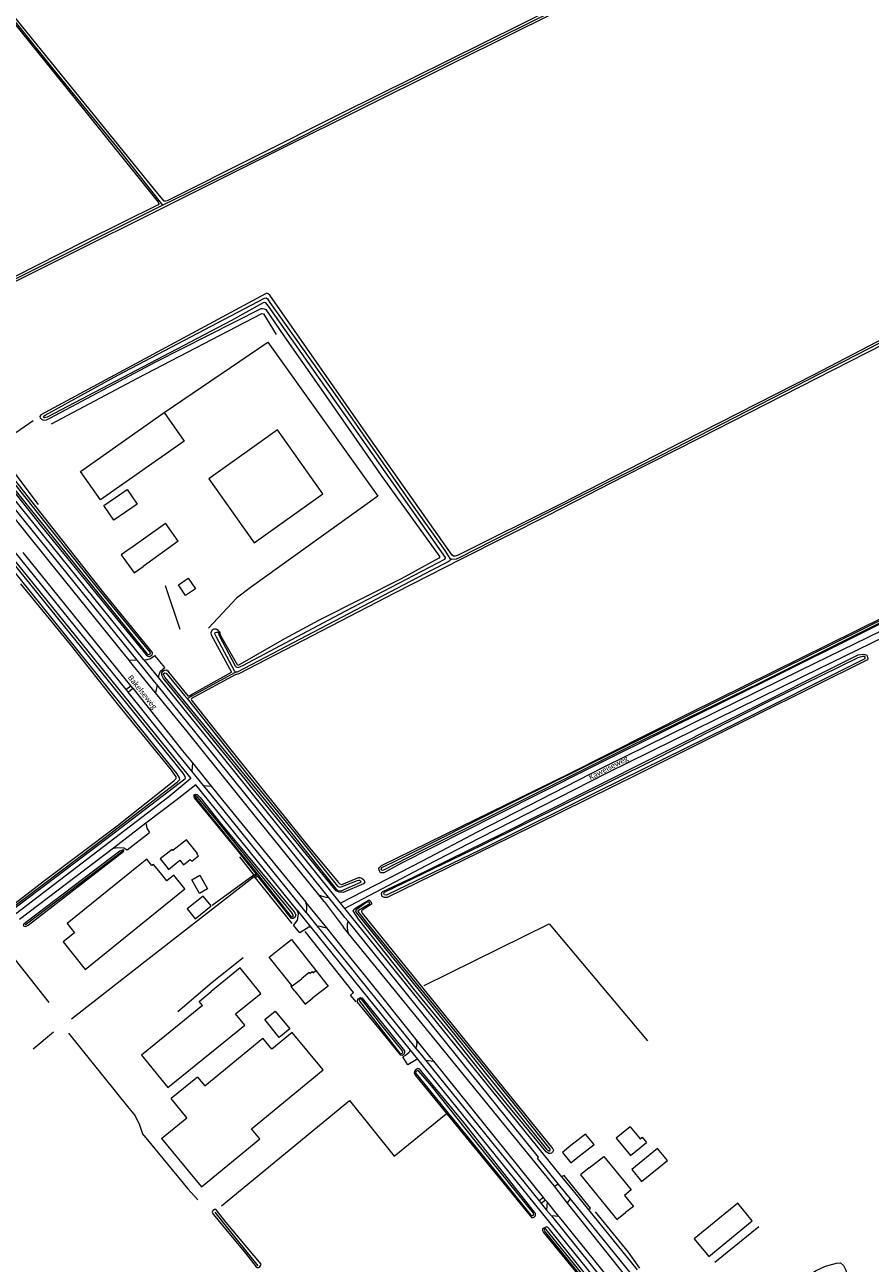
# Model space of a CAD drawing. Extents: x 177628 to 188968, y 384226 to 390673.
# Tile 300 of 393: x 181862 to 182245, y 388135 to 388695. Entities that reach past the tile are written whole.
import ezdxf

# ---------------------------------------------------------------- set-up
doc = ezdxf.new("R2010")
doc.units = 0
for name, color, linetype, lineweight in [('B01_T', 14, 'Continuous', 9), ('B02_F', 14, 'Continuous', 9), ('B02_T', 14, 'Continuous', 9), ('B07_D', 14, 'Continuous', 9), ('B11_S', 14, 'Continuous', 9), ('B14_F', 14, 'Continuous', 9), ('T02_F', 253, 'RASTER', 9), ('T03_F', 253, 'Continuous', 9), ('T04_F', 253, 'HAAG', 9), ('T07_F', 253, 'Continuous', 9), ('T09_F', 253, 'Continuous', 9), ('T13_F', 253, 'Continuous', 9), ('T22_F', 253, 'Continuous', 9), ('V00_F', 8, 'Continuous', 9), ('V00_T', 8, 'Continuous', 9), ('V06_F', 8, 'Continuous', 9), ('V06_T', 8, 'Continuous', 9), ('W01_F', 253, 'Continuous', 9), ('Z06', 7, 'Continuous', 9)]:
    doc.layers.add(name, color=color, linetype=linetype, lineweight=lineweight)
doc.styles.add('Legend', font='calibri.ttf')
doc.linetypes.add('HAAG', pattern='A,4,-1,[5,TOPOCAD.SHX,S=0.35,R=0,X=-0.35,Y=-0.35],-1', length=6)
doc.linetypes.add('RASTER', pattern='A,4,-1,[4,TOPOCAD.SHX,S=0.5,R=0,X=-0.5,Y=0],-1', length=6)

msp = doc.modelspace()

# ---------------------------------------------------------------- linework, layer by layer
at = {"layer": 'B01_T', "linetype": 'Continuous'}
for points in [[(181910.122, 388457.94), (181910.407, 388458.203), (181925.986, 388469.361)], [(181910.122, 388457.94), (181906.057, 388455.065), (181911.831, 388446.901), (181915.908, 388449.786)], [(181931.823, 388461.211), (181915.908, 388449.786)], [(181937.891, 388316.513), (181940.911, 388318.929), (181940.249, 388319.754), (181940.542, 388319.99), (181935.535, 388326.24), (181929.414, 388321.335), (181929.004, 388321.847), (181923.662, 388317.567), (181926.802, 388313.646)], [(181926.802, 388313.646), (181927.425, 388312.815), (181932.575, 388316.944), (181934.216, 388314.904), (181937.234, 388317.33), (181937.891, 388316.513)], [(181982.871, 388259.821), (181982.745, 388259.977), (181983.191, 388260.336), (181972.933, 388273.071), (181978.961, 388277.924)], [(181978.961, 388277.924), (181982.965, 388281.08), (181994.053, 388267.015)], [(181994.053, 388267.015), (181999.539, 388260.056), (181992.686, 388254.653)], [(181984.591, 388257.684), (181982.871, 388259.821)], [(182117.632, 388177.811), (182124.3, 388183.005), (182136.643, 388167.965), (182133.569, 388165.416), (182137.621, 388160.396), (182134.07, 388157.621)], [(182117.632, 388177.811), (182113.762, 388174.661), (182130.2, 388154.47), (182134.07, 388157.621)]]:
    msp.add_lwpolyline(points, dxfattribs=at)
at = {"layer": 'B02_F', "linetype": 'Continuous'}
for points in [[(182136.143, 388196.411), (182129.888, 388191.307), (182136.281, 388183.472), (182143.501, 388189.364)], [(182191.387, 388153.837), (182184.807, 388161.868), (182165.17, 388145.779), (182171.75, 388137.748), (182191.387, 388153.837)]]:
    msp.add_lwpolyline(points, dxfattribs=at)
at = {"layer": 'B02_T', "linetype": 'Continuous'}
for points in [[(181925.474, 388519.367), (181934.509, 388506.487), (181896.581, 388479.882), (181887.546, 388492.762)], [(181887.546, 388492.762), (181925.474, 388519.367)], [(181902.689, 388470.767), (181898.157, 388477.35), (181908.703, 388484.672), (181913.265, 388478.012), (181902.689, 388470.767)], [(181914.613, 388315.066), (181881.607, 388288.309), (181884.964, 388284.169), (181879.725, 388279.99), (181889.698, 388267.487), (181934.79, 388304.041), (181929.834, 388310.155), (181926.649, 388307.573), (181923.718, 388311.187)], [(181923.718, 388311.187), (181920.571, 388315.068), (181919.93, 388314.548)], [(181939.098, 388173.052), (181942.269, 388169.186), (181968.743, 388190.905), (181965.008, 388195.545), (181997.293, 388222.225), (181983.315, 388239.11), (181974.147, 388231.523), (181970.003, 388236.53)], [(181940.527, 388218.907), (181943.836, 388214.874), (181970.003, 388236.53)], [(182113.208, 388183.231), (182119.871, 388188.401), (182116.012, 388193.103), (182109.399, 388187.912)], [(181924.309, 388191.082), (181939.098, 388173.052)], [(182109.399, 388187.912), (182105.523, 388184.761), (182109.329, 388180.078), (182113.208, 388183.231)], [(182152.98, 388181.126), (182148.576, 388186.592), (182136.869, 388177.135), (182141.26, 388171.685), (182152.98, 388181.126)]]:
    msp.add_lwpolyline(points, dxfattribs=at)
at = {"layer": 'B07_D', "linetype": 'Continuous'}
msp.add_lwpolyline([(181982.871, 388259.821), (181987.653, 388263.376), (181987.535, 388263.524), (181991.035, 388266.285), (181991.375, 388265.765), (181992.432, 388266.574), (181992.84, 388266.057), (181994.053, 388267.015)], dxfattribs=at)
at = {"layer": 'B11_S', "linetype": 'Continuous'}
for points in [[(181931.823, 388461.211), (181925.986, 388469.361)], [(181984.591, 388257.684), (181989.228, 388251.927), (181992.686, 388254.653)]]:
    msp.add_lwpolyline(points, dxfattribs=at)
at = {"layer": 'B14_F', "linetype": 'Continuous'}
for points in [[(181997.263, 388482.68), (181976.667, 388511.595), (181945.607, 388489.471), (181966.203, 388460.556), (181997.263, 388482.68)], [(181931.936, 388441.415), (181936.33, 388444.44), (181939.562, 388439.746), (181935.03, 388436.625), (181931.936, 388441.415)], [(181919.93, 388314.548), (181917.569, 388317.462), (181914.613, 388315.066)], [(181945.095, 388304.028), (181941.471, 388301.958), (181937.979, 388308.072), (181941.603, 388310.142), (181945.095, 388304.028)], [(181935.864, 388294.904), (181939.392, 388290.525), (181946.634, 388296.36), (181943.106, 388300.739), (181935.864, 388294.904)], [(181942.783, 388251.211), (181915.179, 388228.786), (181927.092, 388214.122), (181961.86, 388242.368), (181957.749, 388247.429), (181969.208, 388256.739), (181959.879, 388268.222), (181946.705, 388257.519)], [(181942.783, 388251.211), (181941.255, 388253.091), (181946.705, 388257.519)], [(181982.202, 388240.711), (181977.514, 388236.848), (181970.909, 388244.865), (181975.597, 388248.728), (181982.202, 388240.711)], [(181940.527, 388218.907), (181928.621, 388209.139)], [(181924.309, 388191.082), (181935.741, 388200.461), (181928.621, 388209.139)], [(182136.143, 388196.411), (182140.629, 388190.913), (182141.595, 388191.701), (182143.501, 388189.364)]]:
    msp.add_lwpolyline(points, dxfattribs=at)
at = {"layer": 'T02_F', "linetype": 'RASTER'}
for points in [[(182042.997, 388260.375), (182099.547, 388288.194)], [(181866.188, 388231.654), (181875.396, 388239.398)], [(181882.152, 388238.737), (181908.815, 388205.617), (181912.361, 388201.405), (181914.275, 388197.275), (181915.579, 388193.251), (181936.125, 388168.382), (181940.596, 388163.424)], [(181951.365, 388160.674), (182009.24, 388208.322), (182029.397, 388183.08), (182052.906, 388202.245)]]:
    msp.add_lwpolyline(points, dxfattribs=at)
at = {"layer": 'T03_F', "linetype": 'Continuous'}
for points in [[(181925.474, 388519.367), (181972.35, 388551.193), (182022.032, 388481.647), (181964.92, 388440.513), (181958.186, 388435.409), (181945.528, 388421.847)], [(181983.352, 388288.294), (181966.808, 388308.932)], [(181931.603, 388248.606), (181947.133, 388261.828), (181961.23, 388272.94)]]:
    msp.add_lwpolyline(points, dxfattribs=at)
at = {"layer": 'T04_F', "linetype": 'HAAG'}
for points in [[(181868.678, 388477.81), (181848.866, 388503.852), (181866.258, 388515.779)], [(181925.835, 388441.184), (181932.53, 388421.471)], [(181959.581, 388318.467), (181965.994, 388310.141)], [(181965.994, 388310.141), (181947.151, 388296.412)], [(182099.547, 388288.194), (182144.038, 388235.228)], [(182012.217, 388252.859), (182009.644, 388255.864), (182010.995, 388257.1), (181989.166, 388284.766)], [(181854.125, 388276.816), (181873.277, 388252.58)], [(182120.352, 388157.998), (182135.271, 388139.727)], [(182194.393, 388151.142), (182174.459, 388134.983)], [(182135.271, 388139.727), (182140.325, 388132.536)]]:
    msp.add_lwpolyline(points, dxfattribs=at)
at = {"layer": 'T07_F', "linetype": 'Continuous'}
for points in [[(181924.803, 388613.165), (181905.368, 388637.853), (181876.509, 388673.347), (181845.828, 388711.491), (181818.847, 388745.142), (181809.504, 388756.094), (181808.733, 388756.789), (181808.176, 388756.66), (181738.048, 388721.918), (181690.043, 388698.028)], [(182197.737, 388748.674), (182149.912, 388725.344), (182101.641, 388701.059), (182054.354, 388677.693), (182014.126, 388657.679), (181977.565, 388639.126), (181935.689, 388618.476), (181924.803, 388613.165)], [(182415.27, 388637.275), (182370.609, 388613.812), (182316.278, 388585.439), (182259.741, 388556.405), (182200.284, 388525.772), (182144.755, 388497.305), (182088.379, 388468.769), (182059.081, 388453.777), (182057.413, 388453.079), (182055.575, 388452.917), (182054.682, 388453.343)], [(181924.803, 388613.165), (181858.396, 388579.837), (181805.228, 388553.334), (181804.771, 388552.95)], [(181853.691, 388293.114), (181894.84, 388324.166), (181931.411, 388352.433), (181932.517, 388353.395), (181932.396, 388354.173), (181931.268, 388356.033), (181855.518, 388450.16)], [(181935.833, 388390.037), (181957.753, 388401.978)], [(181862.611, 388287.722), (181906.758, 388321.222)], [(181967.62, 388310.783), (181966.982, 388310.163), (181916.668, 388271.079), (181883.484, 388245.081)], [(181953.094, 388152.093), (181948.557, 388157.805)], [(181967.967, 388133.607), (181953.094, 388152.093)]]:
    msp.add_lwpolyline(points, dxfattribs=at)
at = {"layer": 'T09_F', "linetype": 'Continuous'}
for points in [[(182197.158, 388749.694), (182194.946, 388748.714), (182086.46, 388694.708), (182005.531, 388654.702), (181926.818, 388615.178), (181926.14, 388614.931), (181925.48, 388614.945), (181920.422, 388621), (181860.941, 388694.425), (181809.995, 388757.948), (181809.332, 388758.262), (181808.415, 388757.893), (181690.231, 388699.076), (181689.238, 388698.266), (181689.083, 388697.784), (181689.528, 388697.208), (181690.108, 388697.254), (181721.49, 388713.011), (181761.835, 388732.952), (181805.822, 388754.908)], [(181805.822, 388754.908), (181807.754, 388755.846), (181808.755, 388755.756), (181809.44, 388755.302), (181817.879, 388744.898), (181852.692, 388701.611), (181885.257, 388661.243), (181922.702, 388614.579), (181923.01, 388613.782), (181922.774, 388613.36), (181889.517, 388596.945), (181867.599, 388585.811)], [(181834.88, 388567.228), (181925.803, 388612.448), (181979.149, 388639.092), (182086.879, 388692.711), (182141.7, 388719.909)], [(181957.836, 388400.905), (181959.299, 388401.394), (181988.513, 388416.447), (182030.111, 388438.045), (182059.904, 388453.186), (182099.429, 388473.152), (182133.747, 388490.713), (182167.695, 388507.98), (182250.713, 388550.306), (182285.686, 388568.617), (182317.39, 388584.892), (182339.859, 388596.182), (182371.888, 388613.039)], [(181867.599, 388585.811), (181848.958, 388576.342)], [(182279.347, 388567.813), (182219.296, 388536.514), (182159.321, 388505.98), (182105.005, 388478.186), (182058.316, 388454.97), (182056.977, 388454.44), (182056.213, 388454.413), (182055.733, 388454.842), (182018.905, 388507.027), (181973.228, 388572.546), (181972.52, 388573.118), (181971.877, 388573.36), (181971.259, 388573.148), (181869.648, 388518.349), (181869.242, 388517.622), (181869.331, 388516.94), (181869.915, 388516.408), (181870.952, 388516.005), (181872.191, 388516.119), (181873.756, 388516.816), (181921.747, 388542.257)], [(181921.747, 388542.257), (181969.274, 388566.473), (181969.936, 388566.5), (181970.702, 388566.321), (181971.408, 388565.955), (181979.499, 388554.103), (181998.898, 388526.541), (182023.561, 388490.926), (182050.055, 388454.169), (182049.647, 388453.545), (182032.555, 388444.228), (181995.479, 388425.463), (181979.805, 388417.027), (181960.785, 388406.101), (181959.078, 388405.175), (181958.769, 388405.069), (181951.12, 388418.393), (181950.716, 388419.588)], [(181898.489, 388432.904), (181917.349, 388409.893), (181918.115, 388409.28), (181918.496, 388409.124), (181918.796, 388409.127), (181919.096, 388409.229), (181919.633, 388409.555), (181920.01, 388409.898), (181920.205, 388410.4), (181920.161, 388410.88), (181898.183, 388437.822), (181833.138, 388520.159), (181831.405, 388521.483), (181830.925, 388521.538), (181830.008, 388521.17), (181829.331, 388520.823), (181828.876, 388520.239), (181828.965, 388519.279), (181829.333, 388518.463), (181839.531, 388506.094), (181870.035, 388467.888), (181898.489, 388432.904)], [(181856.842, 388451.636), (181933.887, 388356.343), (181934.721, 388354.806), (181934.905, 388354.243), (181934.735, 388353.668), (181900.935, 388327.627), (181854.787, 388292.9)], [(181852.775, 388293.497), (181871.27, 388307.745), (181904.187, 388332.524), (181929.781, 388352.911), (181930.908, 388353.944), (181930.838, 388354.63), (181928.323, 388358.269), (181904.372, 388387.656), (181883.066, 388414.5), (181860.649, 388441.947)], [(182251.072, 388427.075), (182278.566, 388440.417), (182279.042, 388440.401), (182279.418, 388439.97), (182279.712, 388439.394), (182279.655, 388438.897), (182278.834, 388438.269), (182243.667, 388420.949), (182197.945, 388398.176), (182156.068, 388377.63), (182117.343, 388358.333), (182075.78, 388337.376), (182032.737, 388315.559), (182024.735, 388311.308), (182023.309, 388311.254), (182022.932, 388311.788), (182022.596, 388312.446), (182022.548, 388313.148), (182022.873, 388313.73), (182023.651, 388314.544), (182108.434, 388356.059), (182163.104, 388383.566), (182251.072, 388427.075)], [(181947.208, 388421.065), (181946.559, 388419.798), (181946.671, 388418.868), (181955.944, 388402.066)], [(181949.476, 388421.286), (181950.716, 388419.588)], [(182081.738, 388327.262), (182026.265, 388300.13), (182024.96, 388300.036), (182024.063, 388300.626), (182023.697, 388301.552), (182023.891, 388302.419), (182024.256, 388302.845), (182038.131, 388309.278), (182078.464, 388329.021), (182116.961, 388348.451), (182182.125, 388381.24), (182239.275, 388409.779), (182241.53, 388410.193), (182242.326, 388410.021), (182243.126, 388409.616), (182243.416, 388409.062), (182243.66, 388408.483), (182243.646, 388407.947), (182243.468, 388407.5), (182192.484, 388382.246), (182140.095, 388356.079), (182081.738, 388327.262)], [(181991.853, 388321.643), (182004.255, 388306.835), (182004.94, 388306.281), (182005.662, 388306.048), (182006.581, 388306.216), (182013.316, 388309.16), (182013.896, 388309.105), (182014.839, 388308.834), (182015.666, 388308.101), (182015.992, 388307.464), (182016.115, 388307.125), (182015.562, 388306.34), (182006.456, 388302.434), (182004.635, 388302.557), (182003.27, 388303.065), (181967.046, 388347.439), (181925.113, 388399.142), (181924.318, 388400.695), (181924.329, 388401.656), (181924.782, 388402.44), (181925.658, 388402.888), (181926.397, 388403.015), (181927.041, 388402.641), (181927.629, 388401.786), (181936.162, 388391.306)], [(181937.794, 388391.842), (181955.944, 388402.066)], [(181957.836, 388400.905), (181937.866, 388390.081)], [(181937.827, 388389.26), (181938.314, 388388.662), (181951.938, 388371.465), (181970.803, 388347.854), (181991.853, 388321.643)], [(181939.018, 388346.544), (181939.604, 388346.85), (181940.42, 388346.717), (181941.679, 388345.261), (181950.788, 388333.791), (181984.213, 388293.552), (181985.05, 388292.31), (181984.554, 388291.117), (181983.749, 388290.634), (181983.01, 388290.621), (181967.835, 388309.805)], [(181958.405, 388321.727), (181939.215, 388345.216)], [(181863.418, 388289.274), (181861.695, 388287.813), (181862.052, 388287.129), (181862.894, 388286.947), (181863.966, 388287.633), (181907.188, 388321.063), (181907.258, 388321.286), (181907.079, 388321.628), (181906.391, 388321.516), (181905.414, 388321.006), (181863.418, 388289.274)], [(181967.038, 388310.814), (181958.405, 388321.727)], [(181967.038, 388310.814), (181965.994, 388310.141)], [(181967.835, 388309.805), (181966.345, 388308.821)], [(182074.339, 388214.069), (182056.028, 388237.265), (182038.642, 388258.356), (182013.385, 388290.333), (182010.94, 388293.996), (182011.253, 388294.748), (182012.102, 388295.486), (182017.892, 388298.927), (182018.337, 388298.865), (182018.86, 388298.315), (182019.174, 388297.714), (182019.231, 388297.156), (182014.943, 388294.442), (182014.694, 388294.018), (182014.654, 388293.644), (182015.039, 388293.021), (182063.356, 388233.155), (182101.149, 388186.435), (182101.487, 388185.788), (182101.106, 388184.941), (182100.624, 388184.513), (182100.068, 388184.339), (182099.393, 388184.28), (182098.166, 388185.051), (182074.339, 388214.069)], [(182023.091, 388240.087), (182032.098, 388228.882), (182033.06, 388228.78), (182033.583, 388229.053), (182033.96, 388229.372), (182034.332, 388230.05), (182034.271, 388230.745), (182015.198, 388254.599), (182014.189, 388254.676), (182013.404, 388254.326), (182012.929, 388254.078), (182012.77, 388253.571), (182012.713, 388252.754), (182023.091, 388240.087)], [(182060.913, 388198.322), (182041.905, 388221.241), (182040.994, 388222.52), (182040.126, 388222.792), (182039.27, 388222.345), (182038.661, 388221.542), (182038.509, 388220.676), (182039.104, 388219.655), (182091.709, 388155.18), (182092.329, 388155.384), (182093.136, 388155.806), (182093.318, 388156.385), (182093.327, 388157.177), (182092.979, 388157.842), (182060.913, 388198.322)], [(181953.462, 388153.145), (181949.061, 388158.762), (181948.72, 388158.973), (181948.152, 388158.942), (181947.554, 388158.633), (181947.259, 388158.196), (181947.202, 388157.783), (181947.338, 388157.306), (181947.663, 388156.833), (181951.76, 388151.771)], [(181951.76, 388151.771), (181962.208, 388139.201), (181967.093, 388133.101), (181967.507, 388132.773), (181968.059, 388132.759), (181968.606, 388132.985), (181969.213, 388133.908), (181969.374, 388134.294), (181953.462, 388153.145)], [(182116.221, 388125.094), (182134.379, 388102.758), (182172.836, 388055.151), (182173.317, 388055.04), (182173.77, 388055.216), (182174.263, 388055.777), (182174.37, 388056.499), (182156.518, 388079.176), (182099.765, 388150.075), (182098.836, 388151.041), (182098.044, 388151.051), (182097.117, 388150.626), (182096.503, 388150.063), (182096.514, 388149.464), (182096.986, 388148.561), (182116.221, 388125.094)], [(182213.744, 388123.551), (182213.847, 388125.064), (182214.334, 388127.013), (182216.312, 388128.989), (182220.26, 388131.431), (182224.442, 388133.335), (182229.471, 388134.789), (182231.317, 388134.86), (182232.681, 388133.691), (182233.764, 388131.621), (182234.113, 388129.874), (182233.614, 388128.578), (182232.39, 388126.149), (182228.017, 388121.461), (182224.808, 388119.406), (182222.476, 388118.374), (182218.924, 388117.787), (182216.712, 388118.325), (182214.797, 388120.006), (182214.037, 388121.821), (182213.744, 388123.551)]]:
    msp.add_lwpolyline(points, dxfattribs=at)
at = {"layer": 'T09_F', "linetype": 'Continuous', "extrusion": (0, 0, -1)}
for centre, radius, start, end in [((-181948.449, 388420.078), 1.586, 38.50622, 130.36282), ((-181940.977, 388346.156), 1.997, 331.92069, 11.20349)]:
    msp.add_arc(centre, radius, start, end, dxfattribs=at)
at = {"layer": 'T09_F', "linetype": 'Continuous'}
for centre, radius, start, end in [((181936.184, 388393.992), 2.686, 269.53093, 306.83267), ((181938.498, 388389.64), 0.771, 145.06563, 209.49502)]:
    msp.add_arc(centre, radius, start, end, dxfattribs=at)
at = {"layer": 'T13_F', "linetype": 'Continuous'}
msp.add_lwpolyline([(181874.47, 388514.321), (181913.413, 388534.999), (181969.585, 388564.258), (181970.372, 388564.004), (181976.134, 388554.759)], dxfattribs=at)
at = {"layer": 'T22_F', "linetype": 'Continuous'}
for points in [[(181925.777, 388404.061), (181921.255, 388409.539)], [(181908.645, 388321.592), (181918.762, 388329.444)], [(181986.735, 388284.074), (181983.947, 388287.552)], [(182035.607, 388224.48), (182033.338, 388228.039)], [(182118.251, 388159.684), (182106.336, 388174.365)]]:
    msp.add_lwpolyline(points, dxfattribs=at)
at = {"layer": 'V00_F', "linetype": 'Continuous'}
for points in [[(181822.803, 388514.108), (181837.086, 388497.068), (181873.217, 388452.17), (181908.007, 388409.212), (181909.576, 388407.289)], [(181913.191, 388407.455), (181909.576, 388407.289)], [(181921.47, 388392.706), (181909.576, 388407.289)], [(181916.322, 388407.573), (181917.701, 388407.676), (181919.198, 388408.14), (181921.255, 388409.539)], [(181922.835, 388399.508), (181923.121, 388401.011), (181923.738, 388402.457), (181925.777, 388404.061)], [(181908.143, 388394.156), (181910.312, 388395.804)], [(181909.151, 388392.909), (181911.203, 388394.7)], [(181922.274, 388396.214), (181921.47, 388392.706)], [(181995.379, 388301.247), (181963.52, 388340.623), (181935.824, 388375.108), (181921.47, 388392.706)], [(181917.211, 388333.66), (181917.545, 388331.446), (181918.762, 388329.444)], [(181902.477, 388322.429), (181904.365, 388322.757), (181907.274, 388322.549), (181908.645, 388321.592)], [(181997.752, 388298.314), (181995.379, 388301.247)], [(181985.438, 388294.493), (181985.991, 388292.805), (181985.917, 388291.531), (181985.521, 388289.924), (181983.947, 388287.552)], [(181989.678, 388293.285), (181990.008, 388294.448), (181989.935, 388296.181), (181989.515, 388298.018)], [(181997.752, 388298.314), (182006.376, 388286.775)], [(181991.762, 388286.666), (181990.912, 388286.716), (181986.735, 388284.074)], [(181994.477, 388287.346), (181995.762, 388287.08), (181997.443, 388286.657), (181998.982, 388286.34)], [(182008.733, 388283.884), (182006.376, 388286.775)], [(182101.96, 388169.546), (182082.509, 388193.365), (182045.361, 388238.967), (182008.733, 388283.884)], [(182039.313, 388231.861), (182039.643, 388233.024), (182039.805, 388234.307), (182039.516, 388235.459), (182039.46, 388235.925)], [(182036.711, 388231.039), (182036.113, 388229.82), (182034.502, 388228.648), (182033.338, 388228.039)], [(182039.968, 388227.008), (182039.386, 388226.704), (182035.607, 388224.48)], [(182043.62, 388226.532), (182047.326, 388226.13)], [(182101.96, 388169.546), (182102.253, 388169.675), (182103.655, 388170.62)], [(182106.336, 388174.365), (182105.174, 388173.824)], [(182096.95, 388164.502), (182095.049, 388162.899)], [(182107.893, 388161.94), (182101.96, 388169.546)], [(182097.955, 388163.253), (182095.982, 388161.744)], [(182098.638, 388162.405), (182098.383, 388158.774)], [(182107.893, 388161.94), (182108.223, 388162.576), (182109.158, 388163.831)], [(182133.036, 388130.422), (182107.893, 388161.94)], [(182117.315, 388158.813), (182118.251, 388159.684)], [(182103.879, 388155.896), (182100.549, 388156.094)]]:
    msp.add_lwpolyline(points, dxfattribs=at)
msp.add_arc((181999.61, 388309.701), 9.453, 243.41404, 271.03258, dxfattribs=at)
at = {"layer": 'V00_F', "linetype": 'Continuous', "extrusion": (0, 0, -1)}
msp.add_arc((-182020.748, 388286.948), 12.399, 345.69198, 11.16357, dxfattribs=at)
at = {"layer": 'V00_T', "linetype": 'Continuous'}
for points in [[(181916.322, 388407.573), (181799.284, 388552.482)], [(181784.237, 388543.195), (181937.483, 388353.84), (181927.552, 388345.631), (181833.662, 388273.94), (181832.838, 388273.307)], [(181913.191, 388407.455), (181824.523, 388517.175)], [(181857.909, 388456.274), (181908.143, 388394.156)], [(181910.312, 388395.804), (181861.63, 388456.106)], [(181913.982, 388406.476), (181913.191, 388407.455)], [(181921.223, 388397.515), (181913.982, 388406.476)], [(181916.322, 388407.573), (181922.835, 388399.508)], [(181908.143, 388394.156), (181909.151, 388392.909)], [(181911.203, 388394.7), (181910.312, 388395.804)], [(181911.203, 388394.7), (181933.728, 388366.454), (181938.195, 388360.924)], [(181922.274, 388396.214), (181921.223, 388397.515)], [(181999.78, 388300.249), (181922.274, 388396.214)], [(181922.835, 388399.508), (181952.093, 388363.281), (182000, 388303.777), (182005.072, 388297.519)], [(181937.959, 388357.282), (181931.991, 388364.656), (181909.151, 388392.909)], [(181938.195, 388360.924), (181937.959, 388357.282)], [(181938.195, 388360.924), (181946.688, 388350.409)], [(181943.199, 388350.807), (181937.959, 388357.282)], [(181985.438, 388294.493), (181939.753, 388351.031), (181931.353, 388344.44), (181917.211, 388333.66)], [(181943.199, 388350.807), (181946.688, 388350.409)], [(181989.678, 388293.285), (181948.765, 388343.928), (181943.199, 388350.807)], [(181946.688, 388350.409), (181951.761, 388344.129), (181989.515, 388298.018)], [(181917.211, 388333.66), (181902.477, 388322.429)], [(181902.477, 388322.429), (181860.085, 388290.116)], [(182001.122, 388298.588), (181999.78, 388300.249)], [(181985.438, 388294.493), (181991.762, 388286.666)], [(181998.982, 388286.34), (181989.515, 388298.018)], [(181989.678, 388293.285), (181994.477, 388287.346)], [(182002.82, 388296.486), (182001.122, 388298.588)], [(182005.601, 388293.042), (182002.82, 388296.486)], [(182005.072, 388297.519), (182006.959, 388295.191)], [(182006.959, 388295.191), (182059.973, 388229.781), (182105.174, 388173.824)], [(182007.184, 388291.082), (182005.601, 388293.042)], [(182008.583, 388289.349), (182007.184, 388291.082)], [(182103.655, 388170.62), (182094.202, 388182.281), (182094.722, 388182.661), (182008.583, 388289.349)], [(181991.762, 388286.666), (182036.711, 388231.039)], [(181994.477, 388287.346), (182010.086, 388268.03)], [(182010.665, 388271.789), (181998.982, 388286.34)], [(182016.632, 388264.357), (182010.665, 388271.789)], [(182010.086, 388268.03), (182013.054, 388264.357)], [(182013.054, 388264.357), (182039.313, 388231.861)], [(182039.46, 388235.925), (182016.632, 388264.357)], [(182039.313, 388231.861), (182041.915, 388228.641)], [(182046.24, 388227.478), (182039.46, 388235.925)], [(182036.711, 388231.039), (182039.968, 388227.008)], [(182039.968, 388227.008), (182169.592, 388066.591), (182226.743, 387995.988)], [(182041.915, 388228.641), (182043.62, 388226.532)], [(182043.62, 388226.532), (182095.049, 388162.899)], [(182047.326, 388226.13), (182046.24, 388227.478)], [(182096.95, 388164.502), (182047.326, 388226.13)], [(182109.158, 388163.831), (182103.655, 388170.62)], [(182105.174, 388173.824), (182105.892, 388172.935)], [(182105.892, 388172.935), (182109.752, 388168.157)], [(182097.955, 388163.253), (182096.95, 388164.502)], [(182109.752, 388168.157), (182117.315, 388158.813)], [(182095.049, 388162.899), (182095.982, 388161.744)], [(182095.982, 388161.744), (182098.383, 388158.774)], [(182098.638, 388162.405), (182097.955, 388163.253)], [(182103.879, 388155.896), (182098.638, 388162.405)], [(182136.721, 388129.828), (182109.158, 388163.831)], [(182098.383, 388158.774), (182100.549, 388156.094)], [(182100.549, 388156.094), (182130.347, 388119.225)], [(182132.218, 388120.851), (182104.302, 388155.371), (182103.879, 388155.896)], [(182117.315, 388158.813), (182139.269, 388131.687)]]:
    msp.add_lwpolyline(points, dxfattribs=at)
at = {"layer": 'V06_F', "linetype": 'Continuous'}
for points in [[(182042.56, 388316.9), (182067.164, 388329.869), (182124.174, 388359.042), (182213.487, 388403.028), (182305.043, 388447.627), (182432.358, 388510.31), (182541.36, 388565.145)], [(182043.98, 388314.52), (182068.526, 388327.195), (182125.52, 388356.36), (182214.807, 388400.334), (182306.363, 388444.933), (182424.225, 388502.962)]]:
    msp.add_lwpolyline(points, dxfattribs=at)
at = {"layer": 'V06_T', "linetype": 'Continuous'}
for points in [[(182005.072, 388297.519), (182042.56, 388316.9)], [(182006.959, 388295.191), (182043.98, 388314.52)]]:
    msp.add_lwpolyline(points, dxfattribs=at)
at = {"layer": 'W01_F', "linetype": 'Continuous'}
for points in [[(181950.084, 388419.705), (181950.301, 388418.571), (181957.54, 388404.829), (181958.165, 388404.318), (181958.891, 388404.118), (181960.97, 388405.026), (182007.274, 388429.603), (182052.39, 388453.053), (182052.716, 388453.531), (182052.735, 388453.8), (181972.603, 388567.474), (181971.369, 388568.972), (181970.81, 388569.153), (181970.274, 388568.982), (181955.857, 388561.034), (181872.5, 388517.341), (181871.304, 388516.937), (181871.035, 388517.059), (181870.866, 388517.388), (181871.069, 388517.803), (181871.685, 388518.222), (181904.489, 388536.306), (181970.875, 388571.055), (181971.555, 388571.248), (181972.159, 388570.778), (181973.187, 388569.175), (182002.702, 388527.527), (182019.778, 388503.086)], [(181845.045, 388501.151), (181857.884, 388484.406), (181885.957, 388449.578), (181917.67, 388410.483), (181918.094, 388410.047), (181918.554, 388410.031), (181919.032, 388410.275), (181919.251, 388410.438), (181919.105, 388411.016), (181895.834, 388439.407), (181873.891, 388466.97), (181846.848, 388500.867), (181832.316, 388518.857), (181831.387, 388519.788), (181830.727, 388519.802), (181830.369, 388519.619), (181830.37, 388519.519), (181831.08, 388518.425), (181845.045, 388501.151)], [(182019.778, 388503.086), (182036.894, 388478.769), (182052.291, 388457), (182054.682, 388453.343)], [(182054.682, 388453.343), (182054.809, 388452.993), (182054.65, 388452.392), (182053.931, 388451.868), (182046.42, 388448.181), (181958.497, 388402.047), (181957.753, 388401.978)], [(182028.797, 388315.955), (182023.779, 388313.487), (182023.463, 388313.024), (182023.547, 388312.665), (182024.209, 388312.451), (182024.727, 388312.616), (182041.472, 388321.234), (182136.774, 388368.795), (182194.766, 388397.164), (182244.567, 388422.095), (182278.919, 388438.92), (182278.894, 388439.459), (182278.452, 388439.735), (182278.312, 388439.714), (182204.473, 388403.136), (182084.791, 388344.004), (182028.797, 388315.955)], [(181957.753, 388401.978), (181957.461, 388402.244), (181949.046, 388417.877), (181948.288, 388419.358)], [(182198.176, 388388.426), (182239.294, 388408.579), (182241.45, 388409.295), (182241.941, 388409.257), (182242.345, 388408.822), (182242.351, 388408.472), (182242.265, 388408.074), (182180.357, 388377.046), (182122.138, 388348.302), (182072.312, 388323.535), (182030.958, 388303.493), (182026.217, 388301.308), (182025.87, 388301.185), (182025.074, 388301.357), (182024.858, 388301.656), (182024.825, 388302.169), (182025.145, 388302.571), (182068.765, 388323.68), (182147.711, 388362.854), (182198.176, 388388.426)], [(181951.996, 388369.81), (181963.353, 388355.472), (181984.036, 388329.978), (182003.811, 388305.275), (182004.395, 388304.921), (182005.056, 388304.807), (182005.455, 388304.911), (182012.911, 388307.721), (182013.529, 388307.987), (182013.749, 388307.949), (182014.173, 388307.613), (182014.317, 388307.134), (182014.22, 388306.833), (182005.273, 388303.008), (182004.051, 388303.137), (181976.18, 388337.867), (181925.851, 388399.594), (181925.24, 388400.789), (181925.035, 388401.287), (181925.651, 388401.753), (181926.313, 388401.539), (181934.669, 388391.494), (181935.833, 388390.037)], [(181935.833, 388390.037), (181951.996, 388369.81)], [(181939.142, 388346.088), (181939.212, 388346.186), (181939.642, 388346.289), (181939.981, 388346.104), (181949.4, 388334.69), (181969.769, 388309.516), (181983.386, 388292.854), (181983.664, 388292.092), (181983.768, 388291.662), (181983.628, 388291.468), (181983.2, 388291.244), (181983.055, 388291.289), (181967.62, 388310.783)], [(181967.62, 388310.783), (181963.977, 388315.383), (181940.419, 388344.456), (181939.142, 388346.088)], [(182036.954, 388264.421), (182017.489, 388288.249), (182013.237, 388293.791), (182013.343, 388294.376), (182018.394, 388297.43), (182018.456, 388297.874), (182018.104, 388297.984), (182017.358, 388297.947), (182016.687, 388297.655), (182012.267, 388294.52), (182011.926, 388294.047), (182012.218, 388293.376), (182047.699, 388249.389), (182098.126, 388186.389), (182098.86, 388185.773), (182099.425, 388185.48), (182099.773, 388185.603), (182099.999, 388185.957), (182099.923, 388186.329), (182083.117, 388207.546), (182036.954, 388264.421)], [(182023.216, 388242.96), (182017.787, 388250.011), (182014.606, 388254.069), (182014.234, 388254.186), (182013.574, 388253.903), (182013.404, 388253.752), (182013.711, 388253.166), (182031.836, 388229.928), (182032.138, 388229.589), (182032.731, 388229.526), (182033.366, 388229.858), (182033.436, 388230.081), (182033.027, 388230.862), (182023.216, 388242.96)], [(182066.091, 388190.123), (182046.286, 388214.907), (182040.666, 388221.609), (182040.094, 388221.87), (182039.776, 388221.765), (182039.313, 388221.461), (182039.077, 388220.84), (182039.333, 388220.352), (182079.706, 388170.871), (182091.285, 388156.464), (182092.052, 388156.305), (182092.662, 388156.686), (182092.404, 388157.298), (182066.091, 388190.123)], [(182128.776, 388112.255), (182103.227, 388143.739), (182098.207, 388150.008), (182097.733, 388150.32), (182097.391, 388150.141), (182097.251, 388149.694), (182097.813, 388148.62), (182173.074, 388055.747), (182173.565, 388055.879), (182173.732, 388056.153), (182173.528, 388056.544), (182128.776, 388112.255)]]:
    msp.add_lwpolyline(points, dxfattribs=at)
at = {"layer": 'W01_F', "linetype": 'Continuous', "extrusion": (0, 0, -1)}
msp.add_arc((-181949.259, 388419.153), 0.993, 11.9326, 146.19697, dxfattribs=at)

# ---------------------------------------------------------------- texts
at = {"layer": 'Z06', "linetype": 'Continuous', "style": 'Legend'}
for s, rotation, p in [('Bakelseweg', 308.82982, (181908.86, 388399.444)), ('Kaweiseweg', 27.46223, (182118.262, 388353.129))]:
    msp.add_text(s, height=2.5, rotation=rotation, dxfattribs=at).set_placement(p)

doc.saveas('drawing.dxf')
